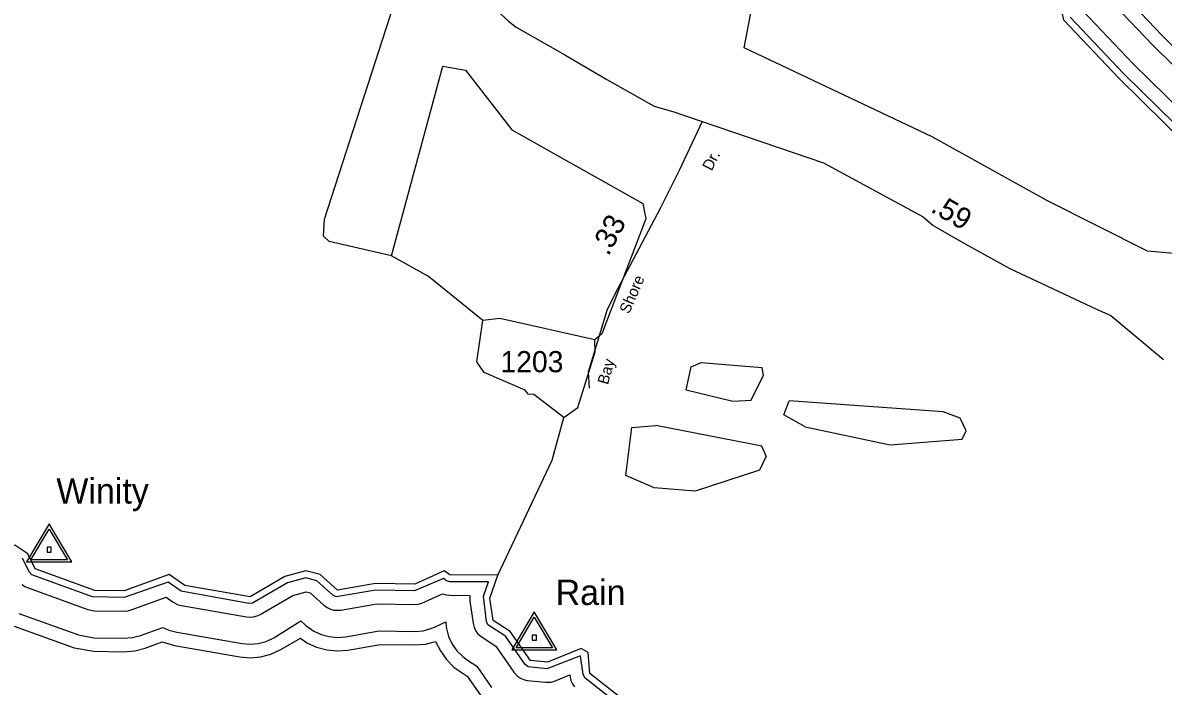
# Model space of a CAD drawing. Extents: x 2532689 to 2764727, y 536648 to 732970.
# Drawn here: x 2576359 to 2583097, y 647007 to 650929 of the extents above; entities that cross this region are included whole.
import ezdxf

# ---------------------------------------------------------------- set-up
doc = ezdxf.new("R2010")
doc.units = 0
for name, color, linetype in [('Exist Hydrographic Buffer Line', 7, 'Continuous'), ('Exist Hydrographic Creek Single Shore', 7, 'Continuous'), ('Exist Hydrographic Pond Under 1500 Sq Ft', 7, 'Continuous'), ('Exist Hydrographic River Shore', 7, 'Continuous'), ('Exist Road Secondary Mileage Hundredths English Label', 7, 'Continuous'), ('Exist Road Secondary Type 51 Attributed', 7, 'Continuous'), ('Exist Road Secondary Type 51 Divided Label', 7, 'Continuous'), ('Exist Road Secondary Type 51 Number Label', 7, 'Continuous'), ('Exist Survey Geodetic Marker CELL', 7, 'Continuous'), ('Exist Survey Geodetic Marker Label', 7, 'Continuous')]:
    doc.layers.add(name, color=color, linetype=linetype)

msp = doc.modelspace()

# ---------------------------------------------------------------- linework, layer by layer
at = {"layer": 'Exist Hydrographic Buffer Line'}
for points in [[(2585207.7, 649070.8), (2585174.9, 649102.2), (2585130.4, 649133.3), (2585084.6, 649181.4), (2584923.7, 649319.3), (2584876.5, 649353.7), (2584682.1, 649471.7), (2584576.3, 649573), (2584400.4, 649829.8), (2584366.8, 649871.9), (2584068.6, 650191.4), (2584036.8, 650221.6), (2583985.4, 650257.6), (2583957.5, 650272.1), (2583939.2, 650280.6), (2583704.4, 650390), (2583675.7, 650402), (2583614.8, 650418.2), (2583580.4, 650421.3), (2583461.7, 650490.5), (2583091.3, 650854.8), (2582841.8, 651117.8)], [(2583555.2, 650343.4), (2583412.6, 650426.4), (2583034.1, 650798.8), (2582768.2, 651079.2)], [(2582547.1, 650963.4), (2582862.9, 650630.6), (2583265.8, 650234.2)], [(2583314.8, 650298.3), (2582920.1, 650686.6), (2582620.9, 651002)], [(2580219.6, 646628.5), (2579679.7, 647055.8), (2579670.7, 647078.2), (2579655.1, 647185.9), (2579455.6, 647110.3), (2579345.6, 647121.7), (2579326.6, 647136.3), (2579211.1, 647302.2), (2579107.6, 647370.8), (2579098.8, 647390.7), (2579081.5, 647540), (2579110.2, 647623.8), (2578882, 647625.2), (2578862.3, 647630.6), (2578844.3, 647643.8), (2578674.5, 647570.8), (2578445.3, 647574.5), (2578211.3, 647536.5), (2578191.6, 647546.1), (2578096.9, 647630.9), (2578032.5, 647648.4), (2577924, 647618.1), (2577716.1, 647497.8), (2577695.6, 647495.9), (2577294.3, 647569.1), (2577218.2, 647622.4), (2576958.6, 647530.9), (2576770.8, 647536.1), (2576412.4, 647666), (2576396.4, 647683.1), (2576357.2, 647763.3)], [(2576355, 647608.7), (2576372.2, 647596.7), (2576391.3, 647587.9), (2576743.5, 647460.9), (2576782.3, 647453.7), (2576957.2, 647450.9), (2576980, 647452.8), (2577000.3, 647458.2), (2577206.5, 647532.9), (2577248.4, 647503.6), (2577276.3, 647489.1), (2577296.6, 647483.6), (2577681.9, 647417.1), (2577702.4, 647415.4), (2577723.1, 647417.1), (2577743.4, 647422.6), (2577762.2, 647431.4), (2577955.4, 647543.8), (2578032.9, 647565.4), (2578057.5, 647558.6), (2578138.3, 647486.4), (2578158.4, 647471.9), (2578177.3, 647463.1), (2578197.6, 647457.7), (2578218.3, 647455.9), (2578238.8, 647457.6), (2578451.6, 647494.3), (2578673.3, 647490.8), (2578696, 647492.7), (2578716.3, 647498.1), (2578839.2, 647553.5), (2578861.5, 647547), (2578881.6, 647545.2), (2579000.7, 647544.5), (2579000.5, 647509.8), (2579019.6, 647379.2), (2579025.6, 647355.4), (2579034.4, 647336.5), (2579046.3, 647319.3), (2579061, 647304.5), (2579154.3, 647243.5), (2579260.8, 647090.7), (2579282.1, 647067.3), (2579299.3, 647055.3), (2579318.4, 647046.5), (2579338.7, 647041), (2579448.4, 647030.6), (2579480.2, 647031.9), (2579500.3, 647037.3), (2579590.7, 647073.6), (2579597.7, 647040.4), (2579606.3, 647021.4), (2579618.4, 647004.3)], [(2576336.5, 647437.5), (2576689.2, 647310.3), (2576779.8, 647293.8), (2576954.7, 647291), (2577007.8, 647295.2), (2577054.8, 647307.7), (2577186, 647355.3), (2577221.5, 647338.7), (2577268.9, 647326.1), (2577654.6, 647259.4), (2577702.4, 647255.3), (2577750.8, 647259.6), (2577798.1, 647272.2), (2577842.4, 647292.8), (2578002.6, 647393.2), (2578031.9, 647367.1), (2578078.4, 647333.4), (2578122.5, 647312.8), (2578169.9, 647300.2), (2578218.3, 647295.9), (2578265.8, 647300), (2578464.1, 647334.2), (2578670.8, 647330.9), (2578723.9, 647335.1), (2578771.1, 647347.7), (2578791.4, 647356), (2578859.7, 647387.1), (2578861.3, 647356.1), (2578875.3, 647300.7), (2578895.8, 647256.4), (2578923.9, 647216.5)], [(2576309, 647362.3), (2576662.3, 647235.1), (2576778.6, 647213.8), (2576953.5, 647211), (2577021.8, 647216.5), (2577082.1, 647232.5), (2577182.6, 647268.9), (2577254.7, 647247.3), (2577641, 647180.6), (2577702.4, 647175.3), (2577764.9, 647180.8), (2577825.6, 647197), (2577883.6, 647224.2), (2577999.9, 647292), (2578038.2, 647264.1), (2578095, 647237.6), (2578155.7, 647221.4), (2578218.3, 647215.9)], [(2578218.3, 647215.9), (2578279.6, 647221.1), (2578470.3, 647254), (2578669.6, 647250.9), (2578737.9, 647256.3), (2578798.6, 647272.5), (2578826.7, 647216.5), (2578862.5, 647165.1), (2578906.8, 647120.7), (2578943.7, 647093.6), (2578984.5, 647067.3), (2579063.9, 646953.5)], [(2578923.9, 647216.5), (2578958.3, 647182), (2578987, 647160.9), (2579041.3, 647126), (2579129.5, 646999.2)]]:
    msp.add_lwpolyline(points, dxfattribs=at)
at = {"layer": 'Exist Hydrographic Creek Single Shore'}
for points in [[(2578537.3, 649552.1), (2578169.3, 649635.8), (2578135.2, 649667.2), (2578141.4, 649769.2), (2578613.2, 651226.2), (2578633.3, 651460.2), (2578674.3, 651537.3)], [(2583494.5, 650054.8), (2583471.3, 649955.3), (2583325.3, 649742.6), (2583162.5, 649565.3), (2583004.4, 649578.5), (2582414.5, 649876.4), (2581732.5, 650255.9), (2580622.3, 650782.3), (2580667.4, 651017.2)], [(2578537.3, 649552.1), (2578840.2, 650674), (2578974.3, 650649.9), (2579248.2, 650296.6), (2580023.3, 649861.7), (2580041.4, 649770.6), (2579780.4, 649090.2), (2579739.3, 649055.7)], [(2579078.3, 649170.2), (2578756.3, 649429.7), (2578537.3, 649552.1)], [(2579166.4, 647663.5), (2579486.3, 648343), (2579556.2, 648595.3)]]:
    msp.add_lwpolyline(points, dxfattribs=at)
at = {"layer": 'Exist Hydrographic Pond Under 1500 Sq Ft'}
for points in [[(2579556.2, 648595.3), (2579378.2, 648732.6), (2579345.2, 648734.5), (2579328.4, 648756.8), (2579084.4, 648861.8), (2579041.3, 648925.7), (2579078.3, 649170.2)], [(2579739.3, 649055.7), (2579178.3, 649180.8), (2579078.3, 649170.2)], [(2579556.2, 648595.3), (2579638.3, 648654.4), (2579740.4, 648983.6), (2579739.3, 649055.7)], [(2580278.4, 648759.1), (2580308.4, 648895), (2580366.4, 648920.3)], [(2580366.4, 648920.3), (2580725.4, 648892.1), (2580734.3, 648843.2)], [(2580278.4, 648759.1), (2580554.4, 648691.5), (2580662.3, 648699.2), (2580734.3, 648843.2)], [(2580982.4, 648541.3), (2580856.3, 648611.8), (2580887.4, 648695.1)], [(2581933.4, 648517.5), (2581898.3, 648591.5), (2581797.5, 648630.2), (2580887.4, 648695.1)], [(2580089.4, 648180.2), (2579921.4, 648252.2), (2579957.3, 648536.1), (2580099.4, 648548.3)], [(2580752.3, 648367.9), (2580726.3, 648426), (2580099.4, 648548.3)], [(2580982.4, 648541.3), (2581484.3, 648433.7), (2581909.4, 648467.2), (2581933.4, 648517.5)], [(2580752.3, 648367.9), (2580712.3, 648284.2), (2580331.3, 648160.5), (2580089.4, 648180.2)]]:
    msp.add_lwpolyline(points, dxfattribs=at)
at = {"layer": 'Exist Hydrographic River Shore'}
for points in [[(2583494.5, 650054.8), (2583241.4, 650202.2), (2582834.4, 650602.6), (2582510.4, 650944.1), (2582418.4, 651383.5), (2582205.3, 651621.2), (2582063.4, 651667.9), (2581690.4, 651577.3), (2581465.3, 651574.8), (2581197.3, 651636.1), (2580881.3, 651587.3)], [(2579166.4, 647663.5), (2578882.4, 647665.2), (2578849.4, 647690.1), (2578675.3, 647610.8), (2578442.4, 647614.5), (2578218.3, 647575.9), (2578116.4, 647667), (2578032.3, 647689.9), (2577908.2, 647655.3), (2577702.4, 647535.3), (2577317.3, 647601.8), (2577224.4, 647667), (2576959.2, 647570.9), (2576784.3, 647573.8), (2576432.3, 647700.6), (2576388.4, 647790.8), (2576312.3, 647840.3), (2576080.2, 647768.5)], [(2580244.4, 646659.8), (2579710.4, 647081.5), (2579700.4, 647205.8), (2579658.3, 647230.3), (2579459.4, 647150.1), (2579359.4, 647159.2), (2579239.4, 647331.6), (2579138.3, 647396.4), (2579119.3, 647527), (2579166.4, 647663.5)]]:
    msp.add_lwpolyline(points, dxfattribs=at)
at = {"layer": 'Exist Road Secondary Type 51 Attributed'}
for points in [[(2575855.5, 652152.2), (2576805.9, 652083.9), (2576884, 652067.7), (2577070.2, 651961.3), (2577381.7, 651775.3), (2577693.1, 651707.4), (2577833.9, 651676), (2578306.9, 651525.4), (2578705.3, 651399.1), (2578770.1, 651364.3), (2578790.2, 651344.7), (2579228.2, 650939.3), (2579274.9, 650904.1), (2579562.3, 650739.7), (2579809.1, 650594.7), (2580090.3, 650436), (2580205, 650402.3), (2580373, 650346.3)], [(2580373, 650346.3), (2580237.8, 650055.3), (2580124.6, 649831.2), (2579877.4, 649362.2), (2579812.7, 649235.2), (2579700.7, 648863.2), (2579705.3, 648768.5)], [(2580373, 650346.3), (2581089.2, 650101.5), (2581678.3, 649782.7), (2581738.3, 649731.4), (2581922.4, 649623.7), (2582191, 649477), (2582704, 649237.1), (2582788.6, 649198.8), (2583099.8, 648938.9)]]:
    msp.add_lwpolyline(points, dxfattribs=at)
at = {"layer": 'Exist Survey Geodetic Marker CELL'}
for points in [[(2576648.4, 647742), (2576514.5, 647968.1), (2576381, 647742)], [(2576622.5, 647754.2), (2576407, 647754.2), (2576514.5, 647936.3)], [(2576526.8, 647800.7), (2576526.8, 647829), (2576502.5, 647829), (2576502.5, 647800.7)], [(2579515.5, 647221.6), (2579381.6, 647447.6), (2579248.1, 647221.6)], [(2579489.6, 647233.7), (2579274.1, 647233.7), (2579381.6, 647415.8)], [(2579393.9, 647280.3), (2579393.9, 647308.5), (2579369.6, 647308.5), (2579369.6, 647280.3)]]:
    msp.add_lwpolyline(points, close=True, dxfattribs=at)

# ---------------------------------------------------------------- texts
at = {"layer": 'Exist Road Secondary Mileage Hundredths English Label'}
for s, rotation, p in [('.59', 329.67177, (2581717.3, 649816.1)), ('.33', 62.20657, (2579819, 649545.9))]:
    msp.add_text(s, height=125, rotation=rotation, dxfattribs=at).set_placement(p)
at = {"layer": 'Exist Road Secondary Type 51 Divided Label'}
for s, rotation, p in [('Dr.', 62.94423, (2580429.2, 650049.6)), ('Shore', 66.52616, (2579941.4, 649204.4)), ('Bay', 74.26977, (2579816.3, 648786.2))]:
    msp.add_text(s, height=65.62, rotation=rotation, dxfattribs=at).set_placement(p)
at = {"layer": 'Exist Road Secondary Type 51 Number Label'}
msp.add_text('1203', height=125, dxfattribs=at).set_placement((2579181.6, 648863.5))
at = {"layer": 'Exist Survey Geodetic Marker Label'}
for s, p in [('Winity', (2576557.6, 648086.7)), ('Rain', (2579507.3, 647487.4))]:
    msp.add_text(s, height=150, dxfattribs=at).set_placement(p)

doc.saveas('drawing.dxf')
